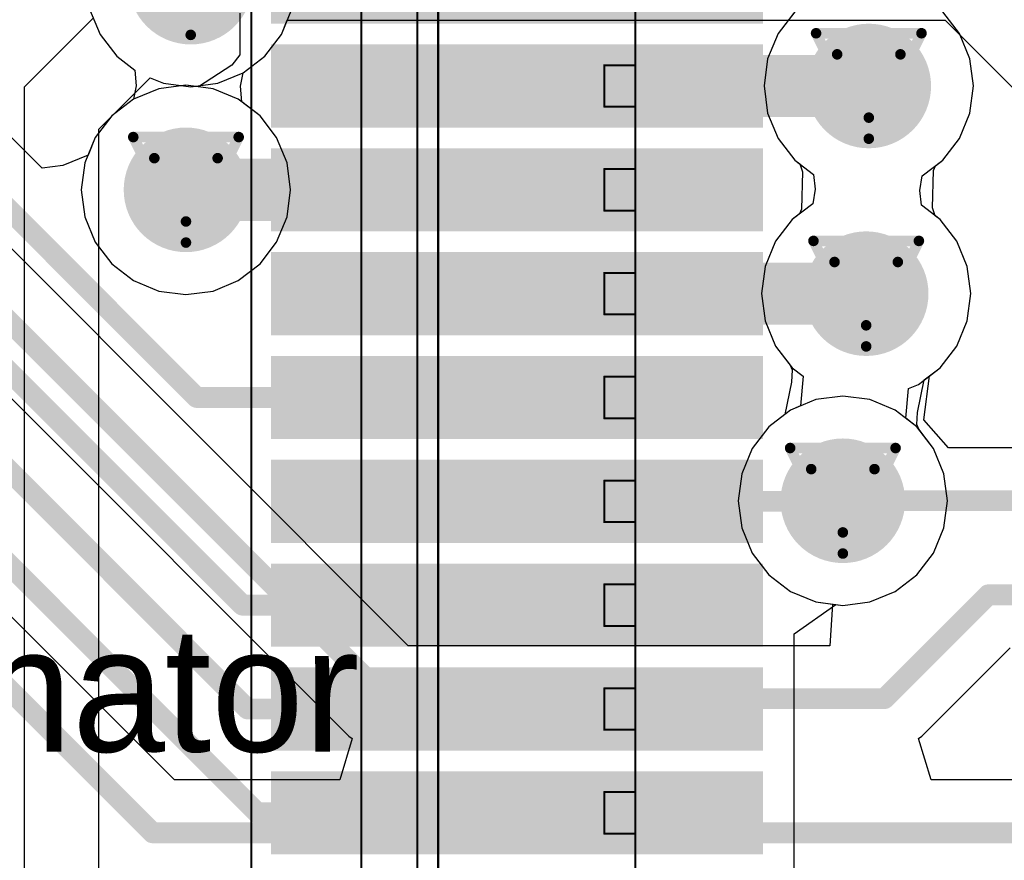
# Model space of a CAD drawing. Header units: millimetres. Extents: x 138 to 555, y 26 to 334.
# Tile 301 of 656: x 219.55 to 224.3, y 234.53 to 238.58. Entities that reach past the tile are written whole.
import ezdxf

# ---------------------------------------------------------------- set-up
doc = ezdxf.new("R2010")
doc.units = ezdxf.units.MM
for name, color, linetype in [('BottomLayer', 5, 'Continuous'), ('DrillDrawing', 1, 'Continuous'), ('Mechanical20', 56, 'Continuous'), ('Mechanical27', 56, 'Continuous'), ('MidLayer1', 16, 'Continuous'), ('MidLayer2', 76, 'Continuous'), ('MidLayer3', 90, 'Continuous'), ('MidLayer4', 156, 'Continuous'), ('MultiLayer', 9, 'Continuous'), ('TopLayer', 1, 'Continuous'), ('TopPaste', 8, 'Continuous'), ('TopSolder', 216, 'Continuous'), ('ViaHoleLayer', 16, 'Continuous')]:
    doc.layers.add(name, color=color, linetype=linetype)

# ---------------------------------------------------------------- blocks, each defined once
blk = doc.blocks.new('CON_SAMTEC_QSH_060_01_L_D_A_808')
at = {"layer": 'Mechanical20', "const_width": 0.01}
blk.add_lwpolyline([(20.85, -4.15), (-20.85, -4.15)], dxfattribs=at)
at = {"layer": 'Mechanical27', "const_width": 0.01}
for points in [[(-2, -2.3), (-18, -2.3)], [(-12.65, -2.3), (-12.85, -2.3)], [(-12.85, -2.45), (-12.85, -2.3)], [(-12.65, -2.45), (-12.65, -2.3)], [(-12.15, -2.3), (-12.35, -2.3)], [(-12.35, -2.45), (-12.35, -2.3)], [(-12.15, -2.45), (-12.15, -2.3)], [(-11.65, -2.3), (-11.85, -2.3)], [(-11.85, -2.45), (-11.85, -2.3)], [(-11.65, -2.45), (-11.65, -2.3)], [(-11.15, -2.3), (-11.35, -2.3)], [(-11.35, -2.45), (-11.35, -2.3)], [(-11.15, -2.45), (-11.15, -2.3)], [(-10.65, -2.3), (-10.85, -2.3)], [(-10.85, -2.45), (-10.85, -2.3)], [(-10.65, -2.45), (-10.65, -2.3)], [(-10.15, -2.3), (-10.35, -2.3)], [(-10.35, -2.45), (-10.35, -2.3)], [(-10.15, -2.45), (-10.15, -2.3)], [(-9.65, -2.3), (-9.85, -2.3)], [(-9.85, -2.45), (-9.85, -2.3)], [(-9.65, -2.45), (-9.65, -2.3)], [(-9.15, -2.3), (-9.35, -2.3)], [(-9.35, -2.45), (-9.35, -2.3)], [(-9.15, -2.45), (-9.15, -2.3)], [(-12.65, -2.45), (-12.85, -2.45)], [(-12.15, -2.45), (-12.35, -2.45)], [(-11.65, -2.45), (-11.85, -2.45)], [(-11.15, -2.45), (-11.35, -2.45)], [(-10.65, -2.45), (-10.85, -2.45)], [(-10.15, -2.45), (-10.35, -2.45)], [(-9.65, -2.45), (-9.85, -2.45)], [(-9.15, -2.45), (-9.35, -2.45)], [(20.35, -3.25), (-20.35, -3.25)], [(20.45, -3.35), (-20.45, -3.35)], [(20.635, -3.62), (-20.635, -3.62)]]:
    blk.add_lwpolyline(points, dxfattribs=at)
at = {"layer": 'Mechanical27', "const_width": 0.005}
for points in [[(-12.8525, -2.3, 1), (-12.8475, -2.3, 1)], [(-12.8525, -2.3, 1), (-12.8475, -2.3, 1)], [(-12.6525, -2.3, 1), (-12.6475, -2.3, 1)], [(-12.6525, -2.3, 1), (-12.6475, -2.3, 1)], [(-12.3525, -2.3, 1), (-12.3475, -2.3, 1)], [(-12.3525, -2.3, 1), (-12.3475, -2.3, 1)], [(-12.1525, -2.3, 1), (-12.1475, -2.3, 1)], [(-12.1525, -2.3, 1), (-12.1475, -2.3, 1)], [(-11.8525, -2.3, 1), (-11.8475, -2.3, 1)], [(-11.8525, -2.3, 1), (-11.8475, -2.3, 1)], [(-11.6525, -2.3, 1), (-11.6475, -2.3, 1)], [(-11.6525, -2.3, 1), (-11.6475, -2.3, 1)], [(-11.3525, -2.3, 1), (-11.3475, -2.3, 1)], [(-11.3525, -2.3, 1), (-11.3475, -2.3, 1)], [(-11.1525, -2.3, 1), (-11.1475, -2.3, 1)], [(-11.1525, -2.3, 1), (-11.1475, -2.3, 1)], [(-10.8525, -2.3, 1), (-10.8475, -2.3, 1)], [(-10.8525, -2.3, 1), (-10.8475, -2.3, 1)], [(-10.6525, -2.3, 1), (-10.6475, -2.3, 1)], [(-10.6525, -2.3, 1), (-10.6475, -2.3, 1)], [(-10.3525, -2.3, 1), (-10.3475, -2.3, 1)], [(-10.3525, -2.3, 1), (-10.3475, -2.3, 1)], [(-10.1525, -2.3, 1), (-10.1475, -2.3, 1)], [(-10.1525, -2.3, 1), (-10.1475, -2.3, 1)], [(-9.8525, -2.3, 1), (-9.8475, -2.3, 1)], [(-9.8525, -2.3, 1), (-9.8475, -2.3, 1)], [(-9.6525, -2.3, 1), (-9.6475, -2.3, 1)], [(-9.6525, -2.3, 1), (-9.6475, -2.3, 1)], [(-9.3525, -2.3, 1), (-9.3475, -2.3, 1)], [(-9.3525, -2.3, 1), (-9.3475, -2.3, 1)], [(-9.1525, -2.3, 1), (-9.1475, -2.3, 1)], [(-9.1525, -2.3, 1), (-9.1475, -2.3, 1)], [(-12.8525, -2.45, 1), (-12.8475, -2.45, 1)], [(-12.8525, -2.45, 1), (-12.8475, -2.45, 1)], [(-12.6525, -2.45, 1), (-12.6475, -2.45, 1)], [(-12.6525, -2.45, 1), (-12.6475, -2.45, 1)], [(-12.3525, -2.45, 1), (-12.3475, -2.45, 1)], [(-12.3525, -2.45, 1), (-12.3475, -2.45, 1)], [(-12.1525, -2.45, 1), (-12.1475, -2.45, 1)], [(-12.1525, -2.45, 1), (-12.1475, -2.45, 1)], [(-11.8525, -2.45, 1), (-11.8475, -2.45, 1)], [(-11.8525, -2.45, 1), (-11.8475, -2.45, 1)], [(-11.6525, -2.45, 1), (-11.6475, -2.45, 1)], [(-11.6525, -2.45, 1), (-11.6475, -2.45, 1)], [(-11.3525, -2.45, 1), (-11.3475, -2.45, 1)], [(-11.3525, -2.45, 1), (-11.3475, -2.45, 1)], [(-11.1525, -2.45, 1), (-11.1475, -2.45, 1)], [(-11.1525, -2.45, 1), (-11.1475, -2.45, 1)], [(-10.8525, -2.45, 1), (-10.8475, -2.45, 1)], [(-10.8525, -2.45, 1), (-10.8475, -2.45, 1)], [(-10.6525, -2.45, 1), (-10.6475, -2.45, 1)], [(-10.6525, -2.45, 1), (-10.6475, -2.45, 1)], [(-10.3525, -2.45, 1), (-10.3475, -2.45, 1)], [(-10.3525, -2.45, 1), (-10.3475, -2.45, 1)], [(-10.1525, -2.45, 1), (-10.1475, -2.45, 1)], [(-10.1525, -2.45, 1), (-10.1475, -2.45, 1)], [(-9.8525, -2.45, 1), (-9.8475, -2.45, 1)], [(-9.8525, -2.45, 1), (-9.8475, -2.45, 1)], [(-9.6525, -2.45, 1), (-9.6475, -2.45, 1)], [(-9.6525, -2.45, 1), (-9.6475, -2.45, 1)], [(-9.3525, -2.45, 1), (-9.3475, -2.45, 1)], [(-9.3525, -2.45, 1), (-9.3475, -2.45, 1)], [(-9.1525, -2.45, 1), (-9.1475, -2.45, 1)], [(-9.1525, -2.45, 1), (-9.1475, -2.45, 1)]]:
    blk.add_lwpolyline(points, format="xyb", close=True, dxfattribs=at)
at = {"layer": 'TopLayer'}
for points in [[(-12.6, -4.005), (-12.6, -1.735), (-12.9, -4.005), (-12.9, -1.735)], [(-12.1, -4.005), (-12.1, -1.735), (-12.4, -4.005), (-12.4, -1.735)], [(-11.6, -4.005), (-11.6, -1.735), (-11.9, -4.005), (-11.9, -1.735)], [(-11.1, -4.005), (-11.1, -1.735), (-11.4, -4.005), (-11.4, -1.735)], [(-10.6, -4.005), (-10.6, -1.735), (-10.9, -4.005), (-10.9, -1.735)], [(-10.1, -4.005), (-10.1, -1.735), (-10.4, -4.005), (-10.4, -1.735)], [(-9.6, -4.005), (-9.6, -1.735), (-9.9, -4.005), (-9.9, -1.735)], [(-9.1, -4.005), (-9.1, -1.735), (-9.4, -4.005), (-9.4, -1.735)]]:
    blk.add_solid(points, dxfattribs=at)
at = {"layer": 'TopPaste'}
for points in [[(-12.6, -4.005), (-12.6, -1.735), (-12.9, -4.005), (-12.9, -1.735)], [(-12.1, -4.005), (-12.1, -1.735), (-12.4, -4.005), (-12.4, -1.735)], [(-11.6, -4.005), (-11.6, -1.735), (-11.9, -4.005), (-11.9, -1.735)], [(-11.1, -4.005), (-11.1, -1.735), (-11.4, -4.005), (-11.4, -1.735)], [(-10.6, -4.005), (-10.6, -1.735), (-10.9, -4.005), (-10.9, -1.735)], [(-10.1, -4.005), (-10.1, -1.735), (-10.4, -4.005), (-10.4, -1.735)], [(-9.6, -4.005), (-9.6, -1.735), (-9.9, -4.005), (-9.9, -1.735)], [(-9.1, -4.005), (-9.1, -1.735), (-9.4, -4.005), (-9.4, -1.735)]]:
    blk.add_solid(points, dxfattribs=at)
at = {"layer": 'TopSolder'}
for points in [[(-13.05, -4.055), (-13.05, -1.685), (-13.45, -4.055), (-13.45, -1.685)], [(-12.55, -4.055), (-12.55, -1.685), (-12.95, -4.055), (-12.95, -1.685)], [(-12.05, -4.055), (-12.05, -1.685), (-12.45, -4.055), (-12.45, -1.685)], [(-11.55, -4.055), (-11.55, -1.685), (-11.95, -4.055), (-11.95, -1.685)], [(-11.05, -4.055), (-11.05, -1.685), (-11.45, -4.055), (-11.45, -1.685)], [(-10.55, -4.055), (-10.55, -1.685), (-10.95, -4.055), (-10.95, -1.685)], [(-10.05, -4.055), (-10.05, -1.685), (-10.45, -4.055), (-10.45, -1.685)], [(-9.55, -4.055), (-9.55, -1.685), (-9.95, -4.055), (-9.95, -1.685)], [(-9.05, -4.055), (-9.05, -1.685), (-9.45, -4.055), (-9.45, -1.685)]]:
    blk.add_solid(points, dxfattribs=at)

msp = doc.modelspace()

# ---------------------------------------------------------------- linework, layer by layer
at = {"layer": 'BottomLayer'}
for p, q in [((221.426, 235.5623), (217.4497, 239.5387)), ((217.1638, 239.1035), (221.1402, 235.1271)), ((223.2823, 238.6061), (223.2082, 238.5096)), ((224.0817, 238.5096), (224.0016, 238.614)), ((223.2082, 238.5096), (223.1578, 238.3879)), ((224.1321, 238.3879), (224.0817, 238.5096)), ((223.1578, 238.3879), (223.1406, 238.2574)), ((224.1493, 238.2574), (224.1321, 238.3879)), ((220.3556, 238.2617), (220.225, 238.2445)), ((220.4861, 238.2445), (220.3556, 238.2617)), ((223.1406, 238.2574), (223.1578, 238.1269)), ((224.1321, 238.1269), (224.1493, 238.2574)), ((220.225, 238.2445), (220.1034, 238.1941)), ((220.6077, 238.1941), (220.4861, 238.2445)), ((220.1034, 238.1941), (219.999, 238.114)), ((220.7122, 238.114), (220.6077, 238.1941)), ((219.999, 238.114), (219.9188, 238.0095)), ((220.7923, 238.0095), (220.7122, 238.114)), ((223.1578, 238.1269), (223.2082, 238.0052)), ((224.0817, 238.0052), (224.1321, 238.1269)), ((219.9188, 238.0095), (219.8684, 237.8879)), ((220.8427, 237.8879), (220.7923, 238.0095)), ((223.2082, 238.0052), (223.2884, 237.9008)), ((224.0016, 237.9008), (224.0817, 238.0052)), ((219.8684, 237.8879), (219.8512, 237.7574)), ((220.8599, 237.7574), (220.8427, 237.8879)), ((223.2884, 237.9008), (223.3123, 237.8825)), ((223.3123, 237.8825), (223.3262, 237.8438)), ((223.9663, 237.8737), (224.0016, 237.9008)), ((223.3262, 237.8438), (223.3213, 237.6636)), ((223.9511, 237.671), (223.956, 237.8512)), ((223.956, 237.8512), (223.9663, 237.8737)), ((219.8512, 237.7574), (219.8684, 237.6268)), ((220.8427, 237.6268), (220.8599, 237.7574)), ((223.3111, 237.6411), (223.2758, 237.614)), ((223.3213, 237.6636), (223.3111, 237.6411)), ((223.9651, 237.6323), (223.9511, 237.671)), ((219.8684, 237.6268), (219.9188, 237.5052)), ((220.7923, 237.5052), (220.8427, 237.6268)), ((223.2758, 237.614), (223.1957, 237.5096)), ((223.989, 237.614), (223.9651, 237.6323)), ((224.0692, 237.5096), (223.989, 237.614)), ((219.9188, 237.5052), (219.999, 237.4008)), ((220.7122, 237.4008), (220.7923, 237.5052)), ((223.1957, 237.5096), (223.1453, 237.3879)), ((224.1195, 237.3879), (224.0692, 237.5096)), ((219.999, 237.4008), (220.1034, 237.3206)), ((220.6077, 237.3206), (220.7122, 237.4008)), ((220.3002, 234.9161), (217.8282, 237.388)), ((223.1453, 237.3879), (223.1281, 237.2574)), ((224.1367, 237.2574), (224.1195, 237.3879)), ((220.1034, 237.3206), (220.225, 237.2702)), ((220.4861, 237.2702), (220.6077, 237.3206)), ((220.225, 237.2702), (220.3556, 237.2531)), ((220.3556, 237.2531), (220.4861, 237.2702)), ((223.1281, 237.2574), (223.1453, 237.1269)), ((224.1195, 237.1269), (224.1367, 237.2574)), ((223.1453, 237.1269), (223.1957, 237.0052)), ((224.0692, 237.0052), (224.1195, 237.1269)), ((223.1957, 237.0052), (223.2666, 236.9128)), ((223.989, 236.9008), (224.0692, 237.0052)), ((223.2666, 236.9128), (223.2754, 236.8904)), ((223.2754, 236.8904), (223.2731, 236.8317)), ((223.9372, 236.861), (223.989, 236.9008)), ((223.2731, 236.8317), (223.2404, 236.6758)), ((223.9094, 236.6497), (223.9372, 236.861)), ((223.2404, 236.6758), (223.1634, 236.6167)), ((224.0288, 236.515), (223.9094, 236.6497)), ((223.1634, 236.6167), (223.0832, 236.5123)), ((223.0832, 236.5123), (223.0329, 236.3906)), ((237.653, 236.515), (224.0288, 236.515)), ((223.0329, 236.3906), (223.0157, 236.2601)), ((223.0157, 236.2601), (223.0329, 236.1296)), ((223.0329, 236.1296), (223.0832, 236.0079)), ((223.0832, 236.0079), (223.1634, 235.9035)), ((223.1634, 235.9035), (223.2678, 235.8234)), ((223.2678, 235.8234), (223.3895, 235.773)), ((223.3895, 235.773), (223.4706, 235.7623)), ((223.4706, 235.7623), (223.4575, 235.5623)), ((223.4575, 235.5623), (221.426, 235.5623)), ((223.9007, 235.1272), (224.326, 235.5525)), ((221.1402, 235.1271), (221.1568, 235.116)), ((223.8841, 235.116), (223.9007, 235.1272)), ((221.1568, 235.116), (221.0962, 234.9161)), ((223.9448, 234.9161), (223.8841, 235.116)), ((221.0962, 234.9161), (220.3002, 234.9161)), ((225.4859, 234.9161), (223.9448, 234.9161))]:
    msp.add_line(p, q, dxfattribs=at)
at = {"layer": 'BottomLayer', "const_width": 0.1}
for points in [[(217.2694, 239.3584), (221.3205, 235.3074)], [(217.648, 237.2078), (220.1946, 234.6612)], [(223.52, 236.2601), (237.7586, 236.2601)], [(223.7205, 235.3074), (224.2205, 235.8074)], [(224.2205, 235.8074), (258.0205, 235.8074)], [(221.3205, 235.3074), (223.7205, 235.3074)], [(220.1946, 234.6612), (225.9206, 234.6612)]]:
    msp.add_lwpolyline(points, dxfattribs=at)
at = {"layer": 'BottomLayer'}
for points, const_width in [([(220.2285, 238.7574, 1), (220.5285, 238.7574, 1)], 0.3), ([(223.495, 238.2574, 1), (223.795, 238.2574, 1)], 0.3), ([(220.2056, 237.7574, 1), (220.5056, 237.7574, 1)], 0.3), ([(223.4824, 237.2574, 1), (223.7824, 237.2574, 1)], 0.3), ([(223.37, 236.2601, 1), (223.67, 236.2601, 1)], 0.3), ([(223.495, 236.2601, 1), (223.545, 236.2601, 1)], 0.05), ([(224.1955, 235.8074, 1), (224.2455, 235.8074, 1)], 0.05), ([(224.1955, 235.8074, 1), (224.2455, 235.8074, 1)], 0.05), ([(221.2955, 235.3074, 1), (221.3455, 235.3074, 1)], 0.05), ([(221.2955, 235.3074, 1), (221.3455, 235.3074, 1)], 0.05), ([(223.6955, 235.3074, 1), (223.7455, 235.3074, 1)], 0.05), ([(223.6955, 235.3074, 1), (223.7455, 235.3074, 1)], 0.05), ([(220.1696, 234.6612, 1), (220.2196, 234.6612, 1)], 0.05), ([(220.1696, 234.6612, 1), (220.2196, 234.6612, 1)], 0.05)]:
    msp.add_lwpolyline(points, format="xyb", close=True, dxfattribs=dict(at, const_width=const_width))
at = {"layer": 'DrillDrawing', "const_width": 0.0508}
for points in [[(220.1245, 239.0114), (220.3785, 238.5034)], [(220.3785, 238.5034), (220.6325, 239.0114)], [(223.391, 238.5114), (223.899, 238.5114)], [(223.391, 238.5114), (223.645, 238.0034)], [(223.645, 238.0034), (223.899, 238.5114)], [(223.4926, 238.4098), (223.7974, 238.4098)], [(223.4926, 238.4098), (223.645, 238.105)], [(223.645, 238.105), (223.7974, 238.4098)], [(220.1016, 238.0114), (220.6096, 238.0114)], [(220.1016, 238.0114), (220.3556, 237.5034)], [(220.3556, 237.5034), (220.6096, 238.0114)], [(220.2032, 237.9098), (220.508, 237.9098)], [(220.2032, 237.9098), (220.3556, 237.605)], [(220.3556, 237.605), (220.508, 237.9098)], [(223.3784, 237.5114), (223.8864, 237.5114)], [(223.3784, 237.5114), (223.6324, 237.0034)], [(223.6324, 237.0034), (223.8864, 237.5114)], [(223.48, 237.4098), (223.7848, 237.4098)], [(223.48, 237.4098), (223.6324, 237.105)], [(223.6324, 237.105), (223.7848, 237.4098)], [(223.266, 236.5141), (223.774, 236.5141)], [(223.266, 236.5141), (223.52, 236.0061)], [(223.52, 236.0061), (223.774, 236.5141)], [(223.3676, 236.4125), (223.6724, 236.4125)], [(223.3676, 236.4125), (223.52, 236.1077)], [(223.52, 236.1077), (223.6724, 236.4125)]]:
    msp.add_lwpolyline(points, dxfattribs=at)
at = {"layer": 'DrillDrawing', "const_width": 0.0254}
for points in [[(220.3658, 238.5034, 1), (220.3912, 238.5034, 1)], [(220.3658, 238.5034, 1), (220.3912, 238.5034, 1)], [(223.3783, 238.5114, 1), (223.4037, 238.5114, 1)], [(223.3783, 238.5114, 1), (223.4037, 238.5114, 1)], [(223.8863, 238.5114, 1), (223.9117, 238.5114, 1)], [(223.8863, 238.5114, 1), (223.9117, 238.5114, 1)], [(223.4799, 238.4098, 1), (223.5053, 238.4098, 1)], [(223.4799, 238.4098, 1), (223.5053, 238.4098, 1)], [(223.7847, 238.4098, 1), (223.8101, 238.4098, 1)], [(223.7847, 238.4098, 1), (223.8101, 238.4098, 1)], [(223.6323, 238.105, 1), (223.6577, 238.105, 1)], [(223.6323, 238.105, 1), (223.6577, 238.105, 1)], [(220.0889, 238.0114, 1), (220.1143, 238.0114, 1)], [(220.0889, 238.0114, 1), (220.1143, 238.0114, 1)], [(220.5969, 238.0114, 1), (220.6223, 238.0114, 1)], [(220.5969, 238.0114, 1), (220.6223, 238.0114, 1)], [(223.6323, 238.0034, 1), (223.6577, 238.0034, 1)], [(223.6323, 238.0034, 1), (223.6577, 238.0034, 1)], [(220.1905, 237.9098, 1), (220.2159, 237.9098, 1)], [(220.1905, 237.9098, 1), (220.2159, 237.9098, 1)], [(220.4953, 237.9098, 1), (220.5207, 237.9098, 1)], [(220.4953, 237.9098, 1), (220.5207, 237.9098, 1)], [(220.3429, 237.605, 1), (220.3683, 237.605, 1)], [(220.3429, 237.605, 1), (220.3683, 237.605, 1)], [(220.3429, 237.5034, 1), (220.3683, 237.5034, 1)], [(220.3429, 237.5034, 1), (220.3683, 237.5034, 1)], [(223.3657, 237.5114, 1), (223.3911, 237.5114, 1)], [(223.3657, 237.5114, 1), (223.3911, 237.5114, 1)], [(223.8737, 237.5114, 1), (223.8991, 237.5114, 1)], [(223.8737, 237.5114, 1), (223.8991, 237.5114, 1)], [(223.4673, 237.4098, 1), (223.4927, 237.4098, 1)], [(223.4673, 237.4098, 1), (223.4927, 237.4098, 1)], [(223.7721, 237.4098, 1), (223.7975, 237.4098, 1)], [(223.7721, 237.4098, 1), (223.7975, 237.4098, 1)], [(223.6197, 237.105, 1), (223.6451, 237.105, 1)], [(223.6197, 237.105, 1), (223.6451, 237.105, 1)], [(223.6197, 237.0034, 1), (223.6451, 237.0034, 1)], [(223.6197, 237.0034, 1), (223.6451, 237.0034, 1)], [(223.2533, 236.5141, 1), (223.2787, 236.5141, 1)], [(223.2533, 236.5141, 1), (223.2787, 236.5141, 1)], [(223.7613, 236.5141, 1), (223.7867, 236.5141, 1)], [(223.7613, 236.5141, 1), (223.7867, 236.5141, 1)], [(223.3549, 236.4125, 1), (223.3803, 236.4125, 1)], [(223.3549, 236.4125, 1), (223.3803, 236.4125, 1)], [(223.6597, 236.4125, 1), (223.6851, 236.4125, 1)], [(223.6597, 236.4125, 1), (223.6851, 236.4125, 1)], [(223.5073, 236.1077, 1), (223.5327, 236.1077, 1)], [(223.5073, 236.1077, 1), (223.5327, 236.1077, 1)], [(223.5073, 236.0061, 1), (223.5327, 236.0061, 1)], [(223.5073, 236.0061, 1), (223.5327, 236.0061, 1)]]:
    msp.add_lwpolyline(points, format="xyb", close=True, dxfattribs=at)
at = {"layer": 'MidLayer1'}
for p, q in [((219.9092, 238.5839), (219.5763, 238.251)), ((220.8152, 238.5052), (220.8436, 238.5736)), ((220.8436, 238.5736), (224.0129, 238.5736)), ((224.0129, 238.5736), (224.4009, 238.1857)), ((220.7351, 238.4008), (220.8152, 238.5052)), ((220.6306, 238.3206), (220.7351, 238.4008)), ((220.509, 238.2702), (220.6306, 238.3206)), ((219.936, 238.0496), (220.1834, 238.297)), ((220.1834, 238.297), (220.248, 238.2702)), ((220.248, 238.2702), (220.3785, 238.2531)), ((220.3785, 238.2531), (220.509, 238.2702)), ((219.5763, 238.251), (219.5763, 232.031)), ((219.936, 231.7368), (219.936, 238.0496)), ((223.3895, 236.7472), (223.2678, 236.6968)), ((223.52, 236.7644), (223.3895, 236.7472)), ((223.6505, 236.7472), (223.52, 236.7644)), ((223.7721, 236.6968), (223.6505, 236.7472)), ((223.2678, 236.6968), (223.1634, 236.6167)), ((223.8766, 236.6167), (223.7721, 236.6968)), ((223.1634, 236.6167), (223.0832, 236.5123)), ((223.9567, 236.5123), (223.8766, 236.6167)), ((223.0832, 236.5123), (223.0329, 236.3906)), ((224.0071, 236.3906), (223.9567, 236.5123)), ((223.0329, 236.3906), (223.0157, 236.2601)), ((224.0243, 236.2601), (224.0071, 236.3906)), ((223.0157, 236.2601), (223.0329, 236.1296)), ((224.0071, 236.1296), (224.0243, 236.2601)), ((223.0329, 236.1296), (223.0832, 236.0079)), ((223.9567, 236.0079), (224.0071, 236.1296)), ((223.0832, 236.0079), (223.1634, 235.9035)), ((223.8766, 235.9035), (223.9567, 236.0079)), ((223.1634, 235.9035), (223.2678, 235.8234)), ((223.7721, 235.8234), (223.8766, 235.9035)), ((223.2678, 235.8234), (223.3895, 235.773)), ((223.6505, 235.773), (223.7721, 235.8234)), ((223.3895, 235.773), (223.52, 235.7558)), ((223.52, 235.7558), (223.6505, 235.773))]:
    msp.add_line(p, q, dxfattribs=at)
at = {"layer": 'MidLayer1', "const_width": 0.3}
for points in [[(220.2285, 238.7574, 1), (220.5285, 238.7574, 1)], [(223.495, 238.2574, 1), (223.795, 238.2574, 1)], [(220.2056, 237.7574, 1), (220.5056, 237.7574, 1)], [(223.4824, 237.2574, 1), (223.7824, 237.2574, 1)], [(223.37, 236.2601, 1), (223.67, 236.2601, 1)]]:
    msp.add_lwpolyline(points, format="xyb", close=True, dxfattribs=at)
at = {"layer": 'MidLayer2'}
for p, q in [((223.2823, 238.6061), (223.2082, 238.5096)), ((224.0817, 238.5096), (224.0016, 238.614)), ((223.2082, 238.5096), (223.1578, 238.3879)), ((224.1321, 238.3879), (224.0817, 238.5096)), ((223.1578, 238.3879), (223.1406, 238.2574)), ((224.1493, 238.2574), (224.1321, 238.3879)), ((220.3556, 238.2617), (220.225, 238.2445)), ((220.4861, 238.2445), (220.3556, 238.2617)), ((223.1406, 238.2574), (223.1578, 238.1269)), ((224.1321, 238.1269), (224.1493, 238.2574)), ((220.225, 238.2445), (220.1034, 238.1941)), ((220.6077, 238.1941), (220.4861, 238.2445)), ((220.1034, 238.1941), (219.999, 238.114)), ((220.7122, 238.114), (220.6077, 238.1941)), ((219.999, 238.114), (219.9188, 238.0095)), ((220.7923, 238.0095), (220.7122, 238.114)), ((223.1578, 238.1269), (223.2082, 238.0052)), ((224.0817, 238.0052), (224.1321, 238.1269)), ((219.9188, 238.0095), (219.8684, 237.8879)), ((220.8427, 237.8879), (220.7923, 238.0095)), ((223.2082, 238.0052), (223.2884, 237.9008)), ((224.0016, 237.9008), (224.0817, 238.0052)), ((219.8684, 237.8879), (219.8512, 237.7574)), ((220.8599, 237.7574), (220.8427, 237.8879)), ((223.2884, 237.9008), (223.3123, 237.8825)), ((223.3123, 237.8825), (223.3262, 237.8438)), ((223.9663, 237.8737), (224.0016, 237.9008)), ((223.3262, 237.8438), (223.3213, 237.6636)), ((223.9511, 237.671), (223.956, 237.8512)), ((223.956, 237.8512), (223.9663, 237.8737)), ((219.8512, 237.7574), (219.8684, 237.6268)), ((220.8427, 237.6268), (220.8599, 237.7574)), ((223.3111, 237.6411), (223.2758, 237.614)), ((223.3213, 237.6636), (223.3111, 237.6411)), ((223.9651, 237.6323), (223.9511, 237.671)), ((219.8684, 237.6268), (219.9188, 237.5052)), ((220.7923, 237.5052), (220.8427, 237.6268)), ((223.2758, 237.614), (223.1957, 237.5096)), ((223.989, 237.614), (223.9651, 237.6323)), ((224.0692, 237.5096), (223.989, 237.614)), ((219.9188, 237.5052), (219.999, 237.4008)), ((220.7122, 237.4008), (220.7923, 237.5052)), ((223.1957, 237.5096), (223.1453, 237.3879)), ((224.1195, 237.3879), (224.0692, 237.5096)), ((219.999, 237.4008), (220.1034, 237.3206)), ((220.6077, 237.3206), (220.7122, 237.4008)), ((223.1453, 237.3879), (223.1281, 237.2574)), ((224.1367, 237.2574), (224.1195, 237.3879)), ((220.1034, 237.3206), (220.225, 237.2702)), ((220.4861, 237.2702), (220.6077, 237.3206)), ((220.225, 237.2702), (220.3556, 237.2531)), ((220.3556, 237.2531), (220.4861, 237.2702)), ((223.1281, 237.2574), (223.1453, 237.1269)), ((224.1195, 237.1269), (224.1367, 237.2574)), ((223.1453, 237.1269), (223.1957, 237.0052)), ((224.0692, 237.0052), (224.1195, 237.1269)), ((223.1957, 237.0052), (223.2666, 236.9128)), ((223.989, 236.9008), (224.0692, 237.0052)), ((223.2666, 236.9128), (223.2754, 236.8904)), ((223.2754, 236.8904), (223.2731, 236.8317)), ((223.9119, 236.8417), (223.989, 236.9008)), ((223.2731, 236.8317), (223.2404, 236.6758)), ((223.8793, 236.6858), (223.9119, 236.8417)), ((223.2404, 236.6758), (223.1634, 236.6167)), ((223.877, 236.6271), (223.8793, 236.6858)), ((223.1634, 236.6167), (223.0832, 236.5123)), ((223.8858, 236.6047), (223.877, 236.6271)), ((223.9567, 236.5123), (223.8858, 236.6047)), ((223.0832, 236.5123), (223.0329, 236.3906)), ((224.0071, 236.3906), (223.9567, 236.5123)), ((223.0329, 236.3906), (223.0157, 236.2601)), ((224.0243, 236.2601), (224.0071, 236.3906)), ((223.0157, 236.2601), (223.0329, 236.1296)), ((224.0071, 236.1296), (224.0243, 236.2601)), ((223.0329, 236.1296), (223.0832, 236.0079)), ((223.9567, 236.0079), (224.0071, 236.1296)), ((223.0832, 236.0079), (223.1634, 235.9035)), ((223.8766, 235.9035), (223.9567, 236.0079)), ((223.1634, 235.9035), (223.2678, 235.8234)), ((223.7721, 235.8234), (223.8766, 235.9035)), ((223.2678, 235.8234), (223.3895, 235.773)), ((223.6505, 235.773), (223.7721, 235.8234)), ((223.3895, 235.773), (223.52, 235.7558)), ((223.52, 235.7558), (223.6505, 235.773))]:
    msp.add_line(p, q, dxfattribs=at)
at = {"layer": 'MidLayer2', "const_width": 0.3}
for points in [[(220.2285, 238.7574, 1), (220.5285, 238.7574, 1)], [(223.495, 238.2574, 1), (223.795, 238.2574, 1)], [(220.2056, 237.7574, 1), (220.5056, 237.7574, 1)], [(223.4824, 237.2574, 1), (223.7824, 237.2574, 1)], [(223.37, 236.2601, 1), (223.67, 236.2601, 1)]]:
    msp.add_lwpolyline(points, format="xyb", close=True, dxfattribs=at)
at = {"layer": 'MidLayer3'}
for p, q in [((223.2884, 238.614), (223.2082, 238.5096)), ((224.0817, 238.5096), (224.0016, 238.614)), ((223.2082, 238.5096), (223.1578, 238.3879)), ((224.1321, 238.3879), (224.0817, 238.5096)), ((223.1578, 238.3879), (223.1406, 238.2574)), ((224.1493, 238.2574), (224.1321, 238.3879)), ((220.3556, 238.2617), (220.225, 238.2445)), ((220.4861, 238.2445), (220.3556, 238.2617)), ((223.1406, 238.2574), (223.1578, 238.1269)), ((224.1321, 238.1269), (224.1493, 238.2574)), ((220.225, 238.2445), (220.1034, 238.1941)), ((220.6077, 238.1941), (220.4861, 238.2445)), ((220.1034, 238.1941), (219.999, 238.114)), ((220.7122, 238.114), (220.6077, 238.1941)), ((219.999, 238.114), (219.9188, 238.0095)), ((220.7923, 238.0095), (220.7122, 238.114)), ((223.1578, 238.1269), (223.2082, 238.0052)), ((224.0817, 238.0052), (224.1321, 238.1269)), ((219.9188, 238.0095), (219.8684, 237.8879)), ((220.8427, 237.8879), (220.7923, 238.0095)), ((223.2082, 238.0052), (223.2884, 237.9008)), ((224.0016, 237.9008), (224.0817, 238.0052)), ((219.8684, 237.8879), (219.8512, 237.7574)), ((220.8599, 237.7574), (220.8427, 237.8879)), ((223.2884, 237.9008), (223.3791, 237.8311)), ((223.902, 237.8244), (224.0016, 237.9008)), ((223.3791, 237.8311), (223.3863, 237.7611)), ((223.8911, 237.7536), (223.902, 237.8244)), ((219.8512, 237.7574), (219.8684, 237.6268)), ((220.8427, 237.6268), (220.8599, 237.7574)), ((223.3863, 237.7611), (223.3754, 237.6904)), ((223.8982, 237.6836), (223.8911, 237.7536)), ((223.3754, 237.6904), (223.2758, 237.614)), ((223.989, 237.614), (223.8982, 237.6836)), ((219.8684, 237.6268), (219.9188, 237.5052)), ((220.7923, 237.5052), (220.8427, 237.6268)), ((223.2758, 237.614), (223.1957, 237.5096)), ((224.0692, 237.5096), (223.989, 237.614)), ((219.9188, 237.5052), (219.999, 237.4008)), ((220.7122, 237.4008), (220.7923, 237.5052)), ((223.1957, 237.5096), (223.1453, 237.3879)), ((224.1195, 237.3879), (224.0692, 237.5096)), ((219.999, 237.4008), (220.1034, 237.3206)), ((220.6077, 237.3206), (220.7122, 237.4008)), ((223.1453, 237.3879), (223.1281, 237.2574)), ((224.1367, 237.2574), (224.1195, 237.3879)), ((220.1034, 237.3206), (220.225, 237.2702)), ((220.4861, 237.2702), (220.6077, 237.3206)), ((220.225, 237.2702), (220.3556, 237.2531)), ((220.3556, 237.2531), (220.4861, 237.2702)), ((223.1281, 237.2574), (223.1453, 237.1269)), ((224.1195, 237.1269), (224.1367, 237.2574)), ((223.1453, 237.1269), (223.1957, 237.0052)), ((224.0692, 237.0052), (224.1195, 237.1269)), ((223.1957, 237.0052), (223.2758, 236.9008)), ((223.989, 236.9008), (224.0692, 237.0052)), ((223.2758, 236.9008), (223.3293, 236.8598)), ((223.8846, 236.8206), (223.989, 236.9008)), ((223.3293, 236.8598), (223.3154, 236.7166)), ((223.8231, 236.6577), (223.837, 236.8009)), ((223.837, 236.8009), (223.8846, 236.8206)), ((223.2678, 236.6968), (223.1634, 236.6167)), ((223.3154, 236.7166), (223.2678, 236.6968)), ((223.8766, 236.6167), (223.8231, 236.6577)), ((223.1634, 236.6167), (223.0832, 236.5123)), ((223.9567, 236.5123), (223.8766, 236.6167)), ((223.0832, 236.5123), (223.0329, 236.3906)), ((224.0071, 236.3906), (223.9567, 236.5123)), ((223.0329, 236.3906), (223.0157, 236.2601)), ((224.0243, 236.2601), (224.0071, 236.3906)), ((223.0157, 236.2601), (223.0329, 236.1296)), ((224.0071, 236.1296), (224.0243, 236.2601)), ((223.0329, 236.1296), (223.0832, 236.0079)), ((223.9567, 236.0079), (224.0071, 236.1296)), ((223.0832, 236.0079), (223.1634, 235.9035)), ((223.8766, 235.9035), (223.9567, 236.0079)), ((223.1634, 235.9035), (223.2678, 235.8234)), ((223.7721, 235.8234), (223.8766, 235.9035)), ((223.2678, 235.8234), (223.3895, 235.773)), ((223.6505, 235.773), (223.7721, 235.8234)), ((223.3895, 235.773), (223.52, 235.7558)), ((223.52, 235.7558), (223.6505, 235.773))]:
    msp.add_line(p, q, dxfattribs=at)
at = {"layer": 'MidLayer3', "const_width": 0.3}
for points in [[(220.2285, 238.7574, 1), (220.5285, 238.7574, 1)], [(223.495, 238.2574, 1), (223.795, 238.2574, 1)], [(220.2056, 237.7574, 1), (220.5056, 237.7574, 1)], [(223.4824, 237.2574, 1), (223.7824, 237.2574, 1)], [(223.37, 236.2601, 1), (223.67, 236.2601, 1)]]:
    msp.add_lwpolyline(points, format="xyb", close=True, dxfattribs=at)
at = {"layer": 'MidLayer4'}
for p, q in [((219.8914, 238.6268), (219.9417, 238.5052)), ((220.8152, 238.5052), (220.8656, 238.6268)), ((223.2884, 238.614), (223.2082, 238.5096)), ((224.0817, 238.5096), (224.0016, 238.614)), ((219.9417, 238.5052), (220.0219, 238.4008)), ((220.7351, 238.4008), (220.8152, 238.5052)), ((223.2082, 238.5096), (223.1578, 238.3879)), ((224.1321, 238.3879), (224.0817, 238.5096)), ((220.0219, 238.4008), (220.109, 238.3339)), ((220.6307, 238.3206), (220.7351, 238.4008)), ((223.1578, 238.3879), (223.1406, 238.2574)), ((224.1493, 238.2574), (224.1321, 238.3879)), ((220.109, 238.3339), (220.1151, 238.2587)), ((220.6189, 238.2561), (220.6307, 238.3206)), ((220.1151, 238.2587), (220.1034, 238.1941)), ((220.625, 238.1808), (220.6189, 238.2561)), ((223.1406, 238.2574), (223.1578, 238.1269)), ((224.1321, 238.1269), (224.1493, 238.2574)), ((220.1034, 238.1941), (219.999, 238.114)), ((220.7122, 238.114), (220.625, 238.1808)), ((219.999, 238.114), (219.9188, 238.0095)), ((220.7923, 238.0095), (220.7122, 238.114)), ((223.1578, 238.1269), (223.2082, 238.0052)), ((224.0817, 238.0052), (224.1321, 238.1269)), ((219.9188, 238.0095), (219.8684, 237.8879)), ((220.8427, 237.8879), (220.7923, 238.0095)), ((223.2082, 238.0052), (223.2884, 237.9008)), ((224.0016, 237.9008), (224.0817, 238.0052)), ((219.8684, 237.8879), (219.8512, 237.7574)), ((220.8599, 237.7574), (220.8427, 237.8879)), ((223.2884, 237.9008), (223.3791, 237.8311)), ((223.902, 237.8244), (224.0016, 237.9008)), ((223.3791, 237.8311), (223.3863, 237.7611)), ((223.8911, 237.7536), (223.902, 237.8244)), ((219.8512, 237.7574), (219.8684, 237.6268)), ((220.8427, 237.6268), (220.8599, 237.7574)), ((223.3863, 237.7611), (223.3754, 237.6904)), ((223.8982, 237.6836), (223.8911, 237.7536)), ((223.3754, 237.6904), (223.2758, 237.614)), ((223.989, 237.614), (223.8982, 237.6836)), ((219.8684, 237.6268), (219.9188, 237.5052)), ((220.7923, 237.5052), (220.8427, 237.6268)), ((223.2758, 237.614), (223.1957, 237.5096)), ((224.0692, 237.5096), (223.989, 237.614)), ((219.9188, 237.5052), (219.999, 237.4008)), ((220.7122, 237.4008), (220.7923, 237.5052)), ((223.1957, 237.5096), (223.1453, 237.3879)), ((224.1195, 237.3879), (224.0692, 237.5096)), ((219.999, 237.4008), (220.1034, 237.3206)), ((220.6077, 237.3206), (220.7122, 237.4008)), ((223.1453, 237.3879), (223.1281, 237.2574)), ((224.1367, 237.2574), (224.1195, 237.3879)), ((220.1034, 237.3206), (220.225, 237.2702)), ((220.4861, 237.2702), (220.6077, 237.3206)), ((220.225, 237.2702), (220.3556, 237.2531)), ((220.3556, 237.2531), (220.4861, 237.2702)), ((223.1281, 237.2574), (223.1453, 237.1269)), ((224.1195, 237.1269), (224.1367, 237.2574)), ((223.1453, 237.1269), (223.1957, 237.0052)), ((224.0692, 237.0052), (224.1195, 237.1269)), ((223.1957, 237.0052), (223.2758, 236.9008)), ((223.989, 236.9008), (224.0692, 237.0052)), ((223.2758, 236.9008), (223.3293, 236.8598)), ((223.8846, 236.8206), (223.989, 236.9008)), ((223.3293, 236.8598), (223.3154, 236.7166)), ((223.8231, 236.6577), (223.837, 236.8009)), ((223.837, 236.8009), (223.8846, 236.8206)), ((223.2678, 236.6968), (223.1634, 236.6167)), ((223.3154, 236.7166), (223.2678, 236.6968)), ((223.8766, 236.6167), (223.8231, 236.6577)), ((223.1634, 236.6167), (223.0832, 236.5123)), ((223.9567, 236.5123), (223.8766, 236.6167)), ((223.0832, 236.5123), (223.0329, 236.3906)), ((224.0071, 236.3906), (223.9567, 236.5123)), ((223.0329, 236.3906), (223.0157, 236.2601)), ((224.0243, 236.2601), (224.0071, 236.3906)), ((223.0157, 236.2601), (223.0329, 236.1296)), ((224.0071, 236.1296), (224.0243, 236.2601)), ((223.0329, 236.1296), (223.0832, 236.0079)), ((223.9567, 236.0079), (224.0071, 236.1296)), ((223.0832, 236.0079), (223.1634, 235.9035)), ((223.8766, 235.9035), (223.9567, 236.0079)), ((223.1634, 235.9035), (223.2678, 235.8234)), ((223.7721, 235.8234), (223.8766, 235.9035)), ((223.2678, 235.8234), (223.3895, 235.773)), ((223.6505, 235.773), (223.7721, 235.8234)), ((223.3895, 235.773), (223.52, 235.7558)), ((223.52, 235.7558), (223.6505, 235.773))]:
    msp.add_line(p, q, dxfattribs=at)
at = {"layer": 'MidLayer4', "const_width": 0.3}
for points in [[(220.2285, 238.7574, 1), (220.5285, 238.7574, 1)], [(223.495, 238.2574, 1), (223.795, 238.2574, 1)], [(220.2056, 237.7574, 1), (220.5056, 237.7574, 1)], [(223.4824, 237.2574, 1), (223.7824, 237.2574, 1)], [(223.37, 236.2601, 1), (223.67, 236.2601, 1)]]:
    msp.add_lwpolyline(points, format="xyb", close=True, dxfattribs=at)
at = {"layer": 'MultiLayer', "const_width": 0.3}
for points in [[(220.2285, 238.7574, 1), (220.5285, 238.7574, 1)], [(223.495, 238.2574, 1), (223.795, 238.2574, 1)], [(220.2056, 237.7574, 1), (220.5056, 237.7574, 1)], [(223.4824, 237.2574, 1), (223.7824, 237.2574, 1)], [(223.37, 236.2601, 1), (223.67, 236.2601, 1)]]:
    msp.add_lwpolyline(points, format="xyb", close=True, dxfattribs=at)
at = {"layer": 'TopLayer'}
for p, q in [((220.6155, 238.6074), (220.6155, 238.4074)), ((224.0817, 238.5096), (224.0016, 238.614)), ((224.1321, 238.3879), (224.0817, 238.5096)), ((220.6155, 238.4074), (220.5759, 238.3576)), ((220.5759, 238.3576), (220.4155, 238.2538)), ((224.1493, 238.2574), (224.1321, 238.3879)), ((220.3556, 238.2617), (220.225, 238.2445)), ((220.4155, 238.2538), (220.3556, 238.2617)), ((224.1321, 238.1269), (224.1493, 238.2574)), ((220.225, 238.2445), (220.1034, 238.1941)), ((220.1034, 238.1941), (219.999, 238.114)), ((219.999, 238.114), (219.9188, 238.0095)), ((224.0817, 238.0052), (224.1321, 238.1269)), ((219.6633, 237.8622), (219.4644, 238.0611)), ((219.9188, 238.0095), (219.8837, 237.9247)), ((224.0016, 237.9008), (224.0817, 238.0052)), ((219.8837, 237.9247), (219.7629, 237.8747)), ((219.7629, 237.8747), (219.6633, 237.8622)), ((223.9663, 237.8737), (224.0016, 237.9008)), ((223.9511, 237.671), (223.956, 237.8512)), ((223.956, 237.8512), (223.9663, 237.8737)), ((223.9651, 237.6323), (223.9511, 237.671)), ((223.989, 237.614), (223.9651, 237.6323)), ((224.0692, 237.5096), (223.989, 237.614)), ((224.1195, 237.3879), (224.0692, 237.5096)), ((224.1367, 237.2574), (224.1195, 237.3879)), ((224.1195, 237.1269), (224.1367, 237.2574)), ((224.0692, 237.0052), (224.1195, 237.1269)), ((223.989, 236.9008), (224.0692, 237.0052)), ((223.9119, 236.8417), (223.989, 236.9008)), ((223.8793, 236.6858), (223.9119, 236.8417)), ((223.877, 236.6271), (223.8793, 236.6858)), ((223.8858, 236.6047), (223.877, 236.6271)), ((223.9567, 236.5123), (223.8858, 236.6047)), ((224.0071, 236.3906), (223.9567, 236.5123)), ((224.0243, 236.2601), (224.0071, 236.3906)), ((224.0071, 236.1296), (224.0243, 236.2601)), ((223.9567, 236.0079), (224.0071, 236.1296)), ((223.8766, 235.9035), (223.9567, 236.0079)), ((223.7721, 235.8234), (223.8766, 235.9035)), ((223.6505, 235.773), (223.7721, 235.8234)), ((223.2855, 235.6197), (223.4855, 235.7603)), ((223.4855, 235.7603), (223.52, 235.7558)), ((223.52, 235.7558), (223.6505, 235.773)), ((223.2855, 234.4074), (223.2855, 235.6197))]:
    msp.add_line(p, q, dxfattribs=at)
for points, const_width in [([(220.2285, 238.7574, 1), (220.5285, 238.7574, 1)], 0.3), ([(223.495, 238.2574, 1), (223.795, 238.2574, 1)], 0.3), ([(221.8755, 238.2574, 1), (222.0255, 238.2574, 1)], 0.15), ([(223.57, 238.2574, 1), (223.72, 238.2574, 1)], 0.15), ([(220.2056, 237.7574, 1), (220.5056, 237.7574, 1)], 0.3), ([(220.2806, 237.7574, 1), (220.4306, 237.7574, 1)], 0.15), ([(221.8755, 237.7574, 1), (222.0255, 237.7574, 1)], 0.15), ([(223.4824, 237.2574, 1), (223.7824, 237.2574, 1)], 0.3), ([(221.8755, 237.2574, 1), (222.0255, 237.2574, 1)], 0.15), ([(223.5574, 237.2574, 1), (223.7074, 237.2574, 1)], 0.15), ([(220.3826, 236.7574, 1), (220.4326, 236.7574, 1)], 0.05), ([(220.3826, 236.7574, 1), (220.4326, 236.7574, 1)], 0.05), ([(221.9255, 236.7574, 1), (221.9755, 236.7574, 1)], 0.05), ([(223.37, 236.2601, 1), (223.67, 236.2601, 1)], 0.3), ([(223.495, 236.2601, 1), (223.545, 236.2601, 1)], 0.05), ([(221.9255, 236.2574, 1), (221.9755, 236.2574, 1)], 0.05), ([(223.4923, 236.2574, 1), (223.5423, 236.2574, 1)], 0.05), ([(223.4923, 236.2574, 1), (223.5423, 236.2574, 1)], 0.05), ([(220.6029, 235.7574, 1), (220.6529, 235.7574, 1)], 0.05), ([(220.6029, 235.7574, 1), (220.6529, 235.7574, 1)], 0.05), ([(221.9255, 235.7574, 1), (221.9755, 235.7574, 1)], 0.05), ([(220.6276, 235.2574, 1), (220.6775, 235.2574, 1)], 0.05), ([(220.6276, 235.2574, 1), (220.6775, 235.2574, 1)], 0.05), ([(221.9255, 235.2574, 1), (221.9755, 235.2574, 1)], 0.05), ([(220.6747, 234.7574, 1), (220.7247, 234.7574, 1)], 0.05), ([(220.6747, 234.7574, 1), (220.7247, 234.7574, 1)], 0.05), ([(221.9255, 234.7574, 1), (221.9755, 234.7574, 1)], 0.05)]:
    msp.add_lwpolyline(points, format="xyb", close=True, dxfattribs=dict(at, const_width=const_width))
for points, const_width in [([(221.9505, 238.2574), (223.645, 238.2574)], 0.3), ([(219.2842, 237.8809), (220.4076, 236.7574)], 0.1), ([(220.3556, 237.7574), (221.9505, 237.7574)], 0.3), ([(218.9995, 237.3857), (220.6279, 235.7574)], 0.1), ([(221.9505, 237.2574), (223.6324, 237.2574)], 0.3), ([(218.9909, 236.9191), (220.6526, 235.2574)], 0.1), ([(220.4076, 236.7574), (221.9505, 236.7574)], 0.1), ([(218.9283, 236.5288), (220.6997, 234.7574)], 0.1), ([(223.5173, 236.2574), (223.52, 236.2601)], 0.1), ([(221.9505, 236.2574), (223.5173, 236.2574)], 0.1), ([(220.6279, 235.7574), (221.9505, 235.7574)], 0.1), ([(220.6526, 235.2574), (221.9505, 235.2574)], 0.1), ([(220.6997, 234.7574), (221.9505, 234.7574)], 0.1)]:
    msp.add_lwpolyline(points, dxfattribs=dict(at, const_width=const_width))
at = {"layer": 'ViaHoleLayer', "const_width": 0.15}
for points in [[(223.57, 238.2574, 1), (223.72, 238.2574, 1)], [(220.2806, 237.7574, 1), (220.4306, 237.7574, 1)], [(223.5574, 237.2574, 1), (223.7074, 237.2574, 1)], [(223.445, 236.2601, 1), (223.595, 236.2601, 1)]]:
    msp.add_lwpolyline(points, format="xyb", close=True, dxfattribs=at)

# ---------------------------------------------------------------- block references
at = {"rotation": 270}
msp.add_blockref('CON_SAMTEC_QSH_060_01_L_D_A_808', (224.8205, 225.5074), dxfattribs=at)

# ---------------------------------------------------------------- texts
at = {"layer": 'Mechanical27'}
msp.add_text('.designator', height=0.599999, dxfattribs=at).set_placement((217.2208, 235.0516))

doc.saveas('drawing.dxf')
